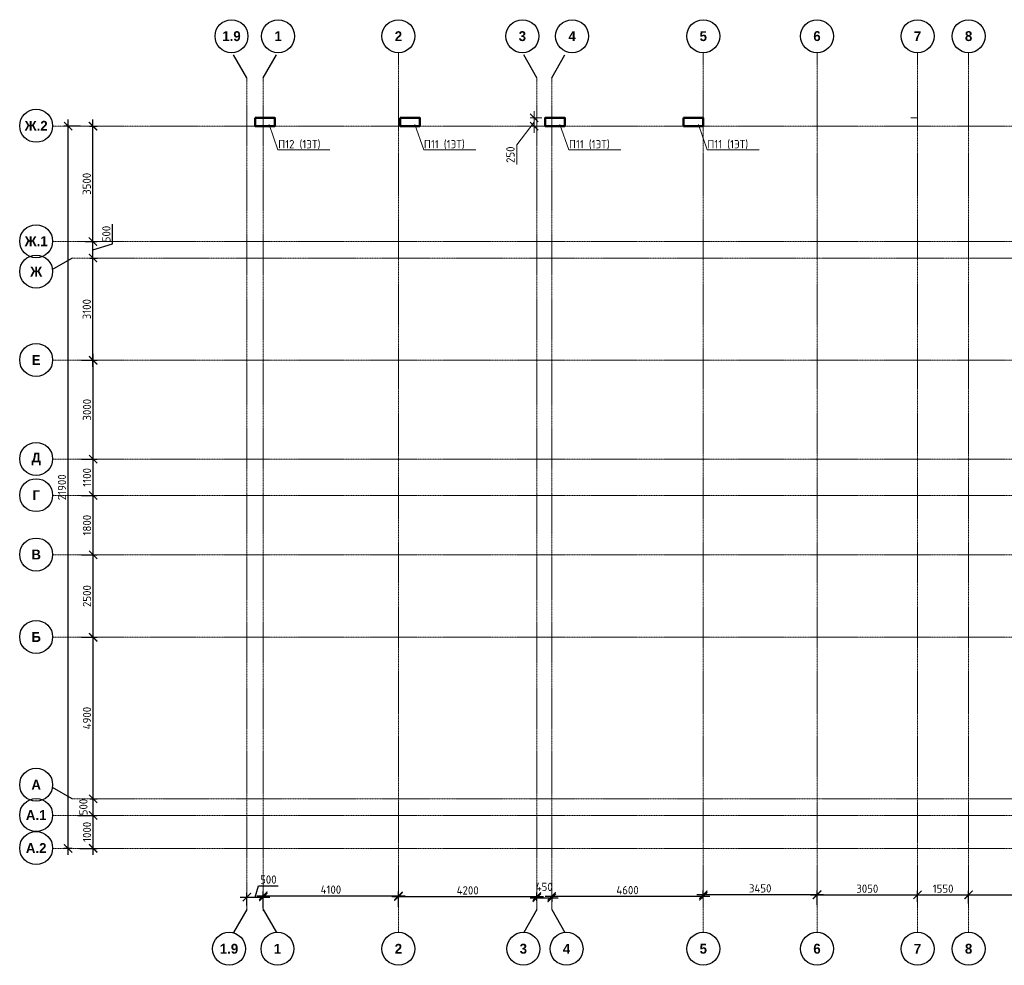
# Model space of a CAD drawing. Header units: millimetres. Extents: x 263826 to 1718326, y -423071 to 70137.
# Tile 290 of 486: x 416451 to 446326, y 41464 to 70137. Entities that reach past the tile are written whole.
import ezdxf
from ezdxf import colors
from ezdxf.entities.mleader import LeaderData, LeaderLine
from ezdxf.math import Vec2, Vec3

# ---------------------------------------------------------------- set-up
doc = ezdxf.new("R2010")
doc.units = ezdxf.units.MM
doc.linetypes.add('______5', pattern=[1100, 800, -100, 100, -100])
doc.linetypes.add('осевая', pattern=[50.8, 31.75, -6.35, 6.35, -6.35])
for name, color, linetype, lineweight in [('Конструкции 0.5', 5, 'Continuous', 50), ('Оси', 40, '______5', 18), ('подоснова', 151, 'Continuous', 5), ('РАЗМЕРЫ', 1, 'Continuous', 9)]:
    doc.layers.add(name, color=color, linetype=linetype, lineweight=lineweight)
doc.styles.add('Century Gothic', font='GOTHIC.TTF')
doc.styles.add('GOST-2.304_Type-B', font='GOST_Common.ttf')
doc.dimstyles.new('СПДС', dxfattribs={"dimscale": 100, "dimtxt": 2.5, "dimasz": 2.5, "dimexe": 1.25, "dimexo": 0, "dimtad": 1, "dimdec": 0, "dimtxsty": 'GOST-2.304_Type-B', "dimblk": 'ARCHTICK', "dimcen": 2.5, "dimdle": 2, "dimadec": 0, "dimazin": 2, "dimtfac": 0.75, "dimtdec": 0, "dimtmove": 1, "dimatfit": 3, "dimfxl": 1, "dimtolj": 1, "dimarcsym": 1})

# ---------------------------------------------------------------- blocks, each defined once
blk = doc.blocks.new('NSY101')
at = {"color": 0, "linetype": 'ByBlock', "lineweight": -2}
blk.add_circle((0, 0), 50, dxfattribs=at)
blk = doc.blocks.new('_ArchTick')
at = {"color": 0, "linetype": 'ByBlock', "const_width": 0.15}
blk.add_lwpolyline([(-0.5, -0.5), (0.5, 0.5)], dxfattribs=at)
blk = doc.blocks.new('*D3779')
at = {"layer": 'DEFPOINTS', "color": 0, "lineweight": 0, "transparency": 16777216}
for p in [(423843, 43533), (423343, 43281), (423843, 43195)]:
    blk.add_point(p, dxfattribs=at)
at = {"layer": 'РАЗМЕРЫ', "color": 0, "lineweight": -2, "transparency": 16777216}
for p, q in [((423343, 43281), (423343, 43658)), ((423593, 43533), (423696, 43876)), ((423696, 43876), (424296, 43876)), ((423843, 43195), (423843, 43658)), ((423143, 43533), (424043, 43533))]:
    blk.add_line(p, q, dxfattribs=at)
at = {"layer": 'РАЗМЕРЫ', "color": 0, "lineweight": -2, "transparency": 16777216, "xscale": 250, "yscale": 250, "zscale": 250, "rotation": 180}
blk.add_blockref('_ArchTick', (423343, 43533), dxfattribs=at)
at = {"layer": 'РАЗМЕРЫ', "color": 0, "lineweight": -2, "transparency": 16777216, "xscale": 250, "yscale": 250, "zscale": 250}
blk.add_blockref('_ArchTick', (423843, 43533), dxfattribs=at)
at = {"layer": 'РАЗМЕРЫ', "color": 0, "transparency": 16777216, "insert": (423996, 44064), "char_height": 250, "attachment_point": 5, "style": 'GOST-2.304_Type-B'}
blk.add_mtext('\\A1;500', dxfattribs=at)
blk = doc.blocks.new('*D3780')
at = {"layer": 'DEFPOINTS', "color": 0, "lineweight": 0, "transparency": 16777216}
for p in [(427943, 43572), (423843, 43195), (427943, 43241)]:
    blk.add_point(p, dxfattribs=at)
at = {"layer": 'РАЗМЕРЫ', "color": 0, "lineweight": -2, "transparency": 16777216}
for p, q in [((423843, 43195), (423843, 43697)), ((427943, 43241), (427943, 43697)), ((423643, 43572), (428143, 43572))]:
    blk.add_line(p, q, dxfattribs=at)
at = {"layer": 'РАЗМЕРЫ', "color": 0, "lineweight": -2, "transparency": 16777216, "xscale": 250, "yscale": 250, "zscale": 250, "rotation": 180}
blk.add_blockref('_ArchTick', (423843, 43572), dxfattribs=at)
at = {"layer": 'РАЗМЕРЫ', "color": 0, "lineweight": -2, "transparency": 16777216, "xscale": 250, "yscale": 250, "zscale": 250}
blk.add_blockref('_ArchTick', (427943, 43572), dxfattribs=at)
at = {"layer": 'РАЗМЕРЫ', "color": 0, "transparency": 16777216, "insert": (425893, 43760), "char_height": 250, "attachment_point": 5, "style": 'GOST-2.304_Type-B'}
blk.add_mtext('\\A1;4100', dxfattribs=at)
blk = doc.blocks.new('*D3781')
at = {"layer": 'DEFPOINTS', "color": 0, "lineweight": 0, "transparency": 16777216}
for p in [(432143, 43547), (432143, 43453), (427943, 43241)]:
    blk.add_point(p, dxfattribs=at)
at = {"layer": 'РАЗМЕРЫ', "color": 0, "lineweight": -2, "transparency": 16777216}
for p, q in [((427943, 43241), (427943, 43672)), ((432143, 43453), (432143, 43672)), ((427743, 43547), (432343, 43547))]:
    blk.add_line(p, q, dxfattribs=at)
at = {"layer": 'РАЗМЕРЫ', "color": 0, "lineweight": -2, "transparency": 16777216, "xscale": 250, "yscale": 250, "zscale": 250, "rotation": 180}
blk.add_blockref('_ArchTick', (427943, 43547), dxfattribs=at)
at = {"layer": 'РАЗМЕРЫ', "color": 0, "lineweight": -2, "transparency": 16777216, "xscale": 250, "yscale": 250, "zscale": 250}
blk.add_blockref('_ArchTick', (432143, 43547), dxfattribs=at)
at = {"layer": 'РАЗМЕРЫ', "color": 0, "transparency": 16777216, "insert": (430043, 43735), "char_height": 250, "attachment_point": 5, "style": 'GOST-2.304_Type-B'}
blk.add_mtext('\\A1;4200', dxfattribs=at)
blk = doc.blocks.new('*D3782')
at = {"layer": 'DEFPOINTS', "color": 0, "lineweight": 0, "transparency": 16777216}
for p in [(432143, 43416), (432593, 43510), (432593, 43510)]:
    blk.add_point(p, dxfattribs=at)
at = {"layer": 'РАЗМЕРЫ', "color": 0, "lineweight": -2, "transparency": 16777216}
for p, q in [((432143, 43416), (432143, 43635)), ((431943, 43510), (432793, 43510)), ((432593, 43510), (432593, 43385))]:
    blk.add_line(p, q, dxfattribs=at)
at = {"layer": 'РАЗМЕРЫ', "color": 0, "lineweight": -2, "transparency": 16777216, "xscale": 250, "yscale": 250, "zscale": 250, "rotation": 180}
blk.add_blockref('_ArchTick', (432143, 43510), dxfattribs=at)
at = {"layer": 'РАЗМЕРЫ', "color": 0, "lineweight": -2, "transparency": 16777216, "xscale": 250, "yscale": 250, "zscale": 250}
blk.add_blockref('_ArchTick', (432593, 43510), dxfattribs=at)
at = {"layer": 'РАЗМЕРЫ', "color": 0, "transparency": 16777216, "insert": (432365, 43843), "char_height": 250, "attachment_point": 5, "style": 'GOST-2.304_Type-B'}
blk.add_mtext('\\A1;450', dxfattribs=at)
blk = doc.blocks.new('*D3783')
at = {"layer": 'DEFPOINTS', "color": 0, "lineweight": 0, "transparency": 16777216}
for p in [(432593, 43556), (437193, 43556), (437193, 43480)]:
    blk.add_point(p, dxfattribs=at)
at = {"layer": 'РАЗМЕРЫ', "color": 0, "lineweight": -2, "transparency": 16777216}
for p, q in [((437193, 43480), (437193, 43681)), ((432393, 43556), (437393, 43556)), ((432593, 43556), (432593, 43431))]:
    blk.add_line(p, q, dxfattribs=at)
at = {"layer": 'РАЗМЕРЫ', "color": 0, "lineweight": -2, "transparency": 16777216, "xscale": 250, "yscale": 250, "zscale": 250, "rotation": 180}
blk.add_blockref('_ArchTick', (432593, 43556), dxfattribs=at)
at = {"layer": 'РАЗМЕРЫ', "color": 0, "lineweight": -2, "transparency": 16777216, "xscale": 250, "yscale": 250, "zscale": 250}
blk.add_blockref('_ArchTick', (437193, 43556), dxfattribs=at)
at = {"layer": 'РАЗМЕРЫ', "color": 0, "transparency": 16777216, "insert": (434893, 43743), "char_height": 250, "attachment_point": 5, "style": 'GOST-2.304_Type-B'}
blk.add_mtext('\\A1;4600', dxfattribs=at)
blk = doc.blocks.new('*D3784')
at = {"layer": 'DEFPOINTS', "color": 0, "lineweight": 0, "transparency": 16777216}
for p in [(437193, 43480), (440643, 43609), (440643, 43299)]:
    blk.add_point(p, dxfattribs=at)
at = {"layer": 'РАЗМЕРЫ', "color": 0, "lineweight": -2, "transparency": 16777216}
for p, q in [((437193, 43480), (437193, 43734)), ((440643, 43299), (440643, 43734)), ((436993, 43609), (440843, 43609))]:
    blk.add_line(p, q, dxfattribs=at)
at = {"layer": 'РАЗМЕРЫ', "color": 0, "lineweight": -2, "transparency": 16777216, "xscale": 250, "yscale": 250, "zscale": 250, "rotation": 180}
blk.add_blockref('_ArchTick', (437193, 43609), dxfattribs=at)
at = {"layer": 'РАЗМЕРЫ', "color": 0, "lineweight": -2, "transparency": 16777216, "xscale": 250, "yscale": 250, "zscale": 250}
blk.add_blockref('_ArchTick', (440643, 43609), dxfattribs=at)
at = {"layer": 'РАЗМЕРЫ', "color": 0, "transparency": 16777216, "insert": (438918, 43796), "char_height": 250, "attachment_point": 5, "style": 'GOST-2.304_Type-B'}
blk.add_mtext('\\A1;3450', dxfattribs=at)
blk = doc.blocks.new('*D3785')
at = {"layer": 'DEFPOINTS', "color": 0, "lineweight": 0, "transparency": 16777216}
for p in [(443693, 43601), (443693, 43384), (440643, 43299)]:
    blk.add_point(p, dxfattribs=at)
at = {"layer": 'РАЗМЕРЫ', "color": 0, "lineweight": -2, "transparency": 16777216}
for p, q in [((440643, 43299), (440643, 43726)), ((443693, 43384), (443693, 43726)), ((440443, 43601), (443893, 43601))]:
    blk.add_line(p, q, dxfattribs=at)
at = {"layer": 'РАЗМЕРЫ', "color": 0, "lineweight": -2, "transparency": 16777216, "xscale": 250, "yscale": 250, "zscale": 250, "rotation": 180}
blk.add_blockref('_ArchTick', (440643, 43601), dxfattribs=at)
at = {"layer": 'РАЗМЕРЫ', "color": 0, "lineweight": -2, "transparency": 16777216, "xscale": 250, "yscale": 250, "zscale": 250}
blk.add_blockref('_ArchTick', (443693, 43601), dxfattribs=at)
at = {"layer": 'РАЗМЕРЫ', "color": 0, "transparency": 16777216, "insert": (442168, 43788), "char_height": 250, "attachment_point": 5, "style": 'GOST-2.304_Type-B'}
blk.add_mtext('\\A1;3050', dxfattribs=at)
blk = doc.blocks.new('*D3786')
at = {"layer": 'DEFPOINTS', "color": 0, "lineweight": 0, "transparency": 16777216}
for p in [(443693, 43384), (445243, 43601), (445243, 43337)]:
    blk.add_point(p, dxfattribs=at)
at = {"layer": 'РАЗМЕРЫ', "color": 0, "lineweight": -2, "transparency": 16777216}
for p, q in [((443693, 43384), (443693, 43726)), ((445243, 43337), (445243, 43726)), ((443493, 43601), (445443, 43601))]:
    blk.add_line(p, q, dxfattribs=at)
at = {"layer": 'РАЗМЕРЫ', "color": 0, "lineweight": -2, "transparency": 16777216, "xscale": 250, "yscale": 250, "zscale": 250, "rotation": 180}
blk.add_blockref('_ArchTick', (443693, 43601), dxfattribs=at)
at = {"layer": 'РАЗМЕРЫ', "color": 0, "lineweight": -2, "transparency": 16777216, "xscale": 250, "yscale": 250, "zscale": 250}
blk.add_blockref('_ArchTick', (445243, 43601), dxfattribs=at)
at = {"layer": 'РАЗМЕРЫ', "color": 0, "transparency": 16777216, "insert": (444468, 43788), "char_height": 250, "attachment_point": 5, "style": 'GOST-2.304_Type-B'}
blk.add_mtext('\\A1;1550', dxfattribs=at)
blk = doc.blocks.new('*D3787')
at = {"layer": 'DEFPOINTS', "color": 0, "lineweight": 0, "transparency": 16777216}
for p in [(445243, 43340), (450943, 43601), (450943, 43321)]:
    blk.add_point(p, dxfattribs=at)
at = {"layer": 'РАЗМЕРЫ', "color": 0, "lineweight": -2, "transparency": 16777216}
for p, q in [((445243, 43340), (445243, 43726)), ((450943, 43321), (450943, 43726)), ((445043, 43601), (451143, 43601))]:
    blk.add_line(p, q, dxfattribs=at)
at = {"layer": 'РАЗМЕРЫ', "color": 0, "lineweight": -2, "transparency": 16777216, "xscale": 250, "yscale": 250, "zscale": 250, "rotation": 180}
blk.add_blockref('_ArchTick', (445243, 43601), dxfattribs=at)
at = {"layer": 'РАЗМЕРЫ', "color": 0, "lineweight": -2, "transparency": 16777216, "xscale": 250, "yscale": 250, "zscale": 250}
blk.add_blockref('_ArchTick', (450943, 43601), dxfattribs=at)
at = {"layer": 'РАЗМЕРЫ', "color": 0, "transparency": 16777216, "insert": (448093, 43788), "char_height": 250, "attachment_point": 5, "style": 'GOST-2.304_Type-B'}
blk.add_mtext('\\A1;5700', dxfattribs=at)
blk = doc.blocks.new('*D3793')
at = {"layer": 'DEFPOINTS', "color": 0, "lineweight": 0, "transparency": 16777216}
for p in [(417920, 66910), (418295, 66910), (418046, 45010)]:
    blk.add_point(p, dxfattribs=at)
at = {"layer": 'РАЗМЕРЫ', "color": 0, "lineweight": -2, "transparency": 16777216}
for p, q in [((417920, 44810), (417920, 67110)), ((418295, 66910), (417795, 66910)), ((418046, 45010), (417795, 45010))]:
    blk.add_line(p, q, dxfattribs=at)
at = {"layer": 'РАЗМЕРЫ', "color": 0, "lineweight": -2, "transparency": 16777216, "xscale": 250, "yscale": 250, "zscale": 250}
for p, rotation in [((417920, 66910), 90), ((417920, 45010), 270)]:
    blk.add_blockref('_ArchTick', p, dxfattribs=dict(at, rotation=rotation))
at = {"layer": 'РАЗМЕРЫ', "color": 0, "transparency": 16777216, "insert": (417733, 55960), "char_height": 250, "attachment_point": 5, "rotation": 90, "style": 'GOST-2.304_Type-B'}
blk.add_mtext('\\A1;21900', dxfattribs=at)
blk = doc.blocks.new('*D3794')
at = {"layer": 'DEFPOINTS', "color": 0, "lineweight": 0, "transparency": 16777216}
for p in [(418218, 46010), (418680, 46010), (418278, 45010)]:
    blk.add_point(p, dxfattribs=at)
at = {"layer": 'РАЗМЕРЫ', "color": 0, "lineweight": -2, "transparency": 16777216}
for p, q in [((418218, 46010), (418805, 46010)), ((418680, 44810), (418680, 46210)), ((418278, 45010), (418805, 45010))]:
    blk.add_line(p, q, dxfattribs=at)
at = {"layer": 'РАЗМЕРЫ', "color": 0, "lineweight": -2, "transparency": 16777216, "xscale": 250, "yscale": 250, "zscale": 250}
for p, rotation in [((418680, 46010), 90), ((418680, 45010), 270)]:
    blk.add_blockref('_ArchTick', p, dxfattribs=dict(at, rotation=rotation))
at = {"layer": 'РАЗМЕРЫ', "color": 0, "transparency": 16777216, "insert": (418492, 45510), "char_height": 250, "attachment_point": 5, "rotation": 90, "style": 'GOST-2.304_Type-B'}
blk.add_mtext('\\A1;1000', dxfattribs=at)
blk = doc.blocks.new('*D3795')
at = {"layer": 'DEFPOINTS', "color": 0, "lineweight": 0, "transparency": 16777216}
for p in [(418586, 46510), (418680, 46510), (418218, 46010)]:
    blk.add_point(p, dxfattribs=at)
at = {"layer": 'РАЗМЕРЫ', "color": 0, "lineweight": -2, "transparency": 16777216}
for p, q in [((418680, 45810), (418680, 46710)), ((418586, 46510), (418805, 46510)), ((418218, 46010), (418805, 46010))]:
    blk.add_line(p, q, dxfattribs=at)
at = {"layer": 'РАЗМЕРЫ', "color": 0, "lineweight": -2, "transparency": 16777216, "xscale": 250, "yscale": 250, "zscale": 250}
for p, rotation in [((418680, 46510), 90), ((418680, 46010), 270)]:
    blk.add_blockref('_ArchTick', p, dxfattribs=dict(at, rotation=rotation))
at = {"layer": 'РАЗМЕРЫ', "color": 0, "transparency": 16777216, "insert": (418384, 46263), "char_height": 250, "attachment_point": 5, "rotation": 90, "style": 'GOST-2.304_Type-B'}
blk.add_mtext('\\A1;500', dxfattribs=at)
blk = doc.blocks.new('*D3796')
at = {"layer": 'DEFPOINTS', "color": 0, "lineweight": 0, "transparency": 16777216}
for p in [(418322, 51410), (418680, 51410), (418586, 46510)]:
    blk.add_point(p, dxfattribs=at)
at = {"layer": 'РАЗМЕРЫ', "color": 0, "lineweight": -2, "transparency": 16777216}
for p, q in [((418322, 51410), (418805, 51410)), ((418680, 46310), (418680, 51610)), ((418586, 46510), (418805, 46510))]:
    blk.add_line(p, q, dxfattribs=at)
at = {"layer": 'РАЗМЕРЫ', "color": 0, "lineweight": -2, "transparency": 16777216, "xscale": 250, "yscale": 250, "zscale": 250}
for p, rotation in [((418680, 51410), 90), ((418680, 46510), 270)]:
    blk.add_blockref('_ArchTick', p, dxfattribs=dict(at, rotation=rotation))
at = {"layer": 'РАЗМЕРЫ', "color": 0, "transparency": 16777216, "insert": (418492, 48960), "char_height": 250, "attachment_point": 5, "rotation": 90, "style": 'GOST-2.304_Type-B'}
blk.add_mtext('\\A1;4900', dxfattribs=at)
blk = doc.blocks.new('*D3797')
at = {"layer": 'DEFPOINTS', "color": 0, "lineweight": 0, "transparency": 16777216}
for p in [(418322, 53910), (418680, 53910), (418322, 51410)]:
    blk.add_point(p, dxfattribs=at)
at = {"layer": 'РАЗМЕРЫ', "color": 0, "lineweight": -2, "transparency": 16777216}
for p, q in [((418680, 51210), (418680, 54110)), ((418322, 53910), (418805, 53910)), ((418322, 51410), (418805, 51410))]:
    blk.add_line(p, q, dxfattribs=at)
at = {"layer": 'РАЗМЕРЫ', "color": 0, "lineweight": -2, "transparency": 16777216, "xscale": 250, "yscale": 250, "zscale": 250}
for p, rotation in [((418680, 53910), 90), ((418680, 51410), 270)]:
    blk.add_blockref('_ArchTick', p, dxfattribs=dict(at, rotation=rotation))
at = {"layer": 'РАЗМЕРЫ', "color": 0, "transparency": 16777216, "insert": (418492, 52660), "char_height": 250, "attachment_point": 5, "rotation": 90, "style": 'GOST-2.304_Type-B'}
blk.add_mtext('\\A1;2500', dxfattribs=at)
blk = doc.blocks.new('*D3798')
at = {"layer": 'DEFPOINTS', "color": 0, "lineweight": 0, "transparency": 16777216}
for p in [(418322, 55710), (418680, 55710), (418322, 53910)]:
    blk.add_point(p, dxfattribs=at)
at = {"layer": 'РАЗМЕРЫ', "color": 0, "lineweight": -2, "transparency": 16777216}
for p, q in [((418680, 53710), (418680, 55910)), ((418322, 55710), (418805, 55710)), ((418322, 53910), (418805, 53910))]:
    blk.add_line(p, q, dxfattribs=at)
at = {"layer": 'РАЗМЕРЫ', "color": 0, "lineweight": -2, "transparency": 16777216, "xscale": 250, "yscale": 250, "zscale": 250}
for p, rotation in [((418680, 55710), 90), ((418680, 53910), 270)]:
    blk.add_blockref('_ArchTick', p, dxfattribs=dict(at, rotation=rotation))
at = {"layer": 'РАЗМЕРЫ', "color": 0, "transparency": 16777216, "insert": (418492, 54810), "char_height": 250, "attachment_point": 5, "rotation": 90, "style": 'GOST-2.304_Type-B'}
blk.add_mtext('\\A1;1800', dxfattribs=at)
blk = doc.blocks.new('*D3799')
at = {"layer": 'DEFPOINTS', "color": 0, "lineweight": 0, "transparency": 16777216}
for p in [(418322, 56810), (418680, 56810), (418322, 55710)]:
    blk.add_point(p, dxfattribs=at)
at = {"layer": 'РАЗМЕРЫ', "color": 0, "lineweight": -2, "transparency": 16777216}
for p, q in [((418322, 56810), (418805, 56810)), ((418680, 55510), (418680, 57010)), ((418322, 55710), (418805, 55710))]:
    blk.add_line(p, q, dxfattribs=at)
at = {"layer": 'РАЗМЕРЫ', "color": 0, "lineweight": -2, "transparency": 16777216, "xscale": 250, "yscale": 250, "zscale": 250}
for p, rotation in [((418680, 56810), 90), ((418680, 55710), 270)]:
    blk.add_blockref('_ArchTick', p, dxfattribs=dict(at, rotation=rotation))
at = {"layer": 'РАЗМЕРЫ', "color": 0, "transparency": 16777216, "insert": (418492, 56260), "char_height": 250, "attachment_point": 5, "rotation": 90, "style": 'GOST-2.304_Type-B'}
blk.add_mtext('\\A1;1100', dxfattribs=at)
blk = doc.blocks.new('*D3800')
at = {"layer": 'DEFPOINTS', "color": 0, "lineweight": 0, "transparency": 16777216}
for p in [(418322, 59810), (418680, 59810), (418322, 56810)]:
    blk.add_point(p, dxfattribs=at)
at = {"layer": 'РАЗМЕРЫ', "color": 0, "lineweight": -2, "transparency": 16777216}
for p, q in [((418322, 59810), (418805, 59810)), ((418680, 56610), (418680, 60010)), ((418322, 56810), (418805, 56810))]:
    blk.add_line(p, q, dxfattribs=at)
at = {"layer": 'РАЗМЕРЫ', "color": 0, "lineweight": -2, "transparency": 16777216, "xscale": 250, "yscale": 250, "zscale": 250}
for p, rotation in [((418680, 59810), 90), ((418680, 56810), 270)]:
    blk.add_blockref('_ArchTick', p, dxfattribs=dict(at, rotation=rotation))
at = {"layer": 'РАЗМЕРЫ', "color": 0, "transparency": 16777216, "insert": (418492, 58310), "char_height": 250, "attachment_point": 5, "rotation": 90, "style": 'GOST-2.304_Type-B'}
blk.add_mtext('\\A1;3000', dxfattribs=at)
blk = doc.blocks.new('*D3801')
at = {"layer": 'DEFPOINTS', "color": 0, "lineweight": 0, "transparency": 16777216}
for p in [(418578, 62910), (418675, 62910), (418322, 59810)]:
    blk.add_point(p, dxfattribs=at)
at = {"layer": 'РАЗМЕРЫ', "color": 0, "lineweight": -2, "transparency": 16777216}
for p, q in [((418675, 59610), (418675, 63110)), ((418578, 62910), (418800, 62910)), ((418322, 59810), (418800, 59810))]:
    blk.add_line(p, q, dxfattribs=at)
at = {"layer": 'РАЗМЕРЫ', "color": 0, "lineweight": -2, "transparency": 16777216, "xscale": 250, "yscale": 250, "zscale": 250}
for p, rotation in [((418675, 62910), 90), ((418675, 59810), 270)]:
    blk.add_blockref('_ArchTick', p, dxfattribs=dict(at, rotation=rotation))
at = {"layer": 'РАЗМЕРЫ', "color": 0, "transparency": 16777216, "insert": (418487, 61360), "char_height": 250, "attachment_point": 5, "rotation": 90, "style": 'GOST-2.304_Type-B'}
blk.add_mtext('\\A1;3100', dxfattribs=at)
blk = doc.blocks.new('*D3802')
at = {"layer": 'DEFPOINTS', "color": 0, "lineweight": 0, "transparency": 16777216}
for p in [(418433, 63410), (418675, 63410), (418578, 62910)]:
    blk.add_point(p, dxfattribs=at)
at = {"layer": 'РАЗМЕРЫ', "color": 0, "lineweight": -2, "transparency": 16777216}
for p, q in [((419269, 63338), (419269, 63938)), ((418433, 63410), (418800, 63410)), ((418675, 62710), (418675, 63610)), ((418675, 63160), (419269, 63338)), ((418578, 62910), (418800, 62910))]:
    blk.add_line(p, q, dxfattribs=at)
at = {"layer": 'РАЗМЕРЫ', "color": 0, "lineweight": -2, "transparency": 16777216, "xscale": 250, "yscale": 250, "zscale": 250}
for p, rotation in [((418675, 63410), 90), ((418675, 62910), 270)]:
    blk.add_blockref('_ArchTick', p, dxfattribs=dict(at, rotation=rotation))
at = {"layer": 'РАЗМЕРЫ', "color": 0, "transparency": 16777216, "insert": (419081, 63638), "char_height": 250, "attachment_point": 5, "rotation": 90, "style": 'GOST-2.304_Type-B'}
blk.add_mtext('\\A1;500', dxfattribs=at)
blk = doc.blocks.new('*D3803')
at = {"layer": 'DEFPOINTS', "color": 0, "lineweight": 0, "transparency": 16777216}
for p in [(418564, 66910), (418675, 66910), (418433, 63410)]:
    blk.add_point(p, dxfattribs=at)
at = {"layer": 'РАЗМЕРЫ', "color": 0, "lineweight": -2, "transparency": 16777216}
for p, q in [((418675, 63210), (418675, 67110)), ((418564, 66910), (418800, 66910)), ((418433, 63410), (418800, 63410))]:
    blk.add_line(p, q, dxfattribs=at)
at = {"layer": 'РАЗМЕРЫ', "color": 0, "lineweight": -2, "transparency": 16777216, "xscale": 250, "yscale": 250, "zscale": 250}
for p, rotation in [((418675, 66910), 90), ((418675, 63410), 270)]:
    blk.add_blockref('_ArchTick', p, dxfattribs=dict(at, rotation=rotation))
at = {"layer": 'РАЗМЕРЫ', "color": 0, "transparency": 16777216, "insert": (418487, 65160), "char_height": 250, "attachment_point": 5, "rotation": 90, "style": 'GOST-2.304_Type-B'}
blk.add_mtext('\\A1;3500', dxfattribs=at)
blk = doc.blocks.new('*D3777')
at = {"layer": 'DEFPOINTS', "color": 0, "lineweight": 0, "transparency": 16777216}
for p in [(432061, 67160), (432289, 67160), (432285, 66910)]:
    blk.add_point(p, dxfattribs=at)
at = {"layer": 'РАЗМЕРЫ', "color": 0, "lineweight": -2, "transparency": 16777216}
for p, q in [((432061, 66710), (432061, 67360)), ((432061, 67035), (431530, 66344)), ((432289, 67160), (431936, 67160)), ((432285, 66910), (431936, 66910)), ((431530, 66344), (431530, 65744))]:
    blk.add_line(p, q, dxfattribs=at)
at = {"layer": 'РАЗМЕРЫ', "color": 0, "lineweight": -2, "transparency": 16777216, "xscale": 250, "yscale": 250, "zscale": 250}
for p, rotation in [((432061, 67160), 90), ((432061, 66910), 270)]:
    blk.add_blockref('_ArchTick', p, dxfattribs=dict(at, rotation=rotation))
at = {"layer": 'РАЗМЕРЫ', "color": 0, "lineweight": 0, "transparency": 16777216, "insert": (431342, 66044), "char_height": 250, "attachment_point": 5, "rotation": 90, "style": 'GOST-2.304_Type-B'}
blk.add_mtext('\\A1;250', dxfattribs=at)
blk = doc.blocks.new('_None')
blk = doc.blocks.new('попрап')
at = {"layer": 'Конструкции 0.5', "color": 252, "lineweight": 20, "true_color": 0x939598}
blk.add_line((443692.9, 67159.9, -4157.4), (443492.9, 67159.9, -4157.4), dxfattribs=at)
at = {"layer": 'Конструкции 0.5', "elevation": -4157.4}
for points in [[(423592.7, 67159.9), (424192.7, 67159.9), (424192.7, 66909.9), (423592.7, 66909.9)], [(427992.7, 67159.9), (428592.7, 67159.9), (428592.7, 66909.9), (427992.7, 66909.9)], [(432392.7, 67159.9), (432992.7, 67159.9), (432992.7, 66909.9), (432392.7, 66909.9)], [(432992.7, 67159.9), (432392.9, 67159.9), (432392.9, 66909.9), (432992.7, 66909.9)], [(436592.7, 67159.9), (437192.7, 67159.9), (437192.7, 66909.9), (436592.7, 66909.9)]]:
    blk.add_lwpolyline(points, close=True, dxfattribs=at)
at = {"layer": 'Оси', "color": 16, "linetype": '______5', "lineweight": 25, "transparency": 33554687}
for p, q in [((423343, 68377.8, -4157.4), (422906.8, 69133.2, -4157.4)), ((423843, 68377.8, -4157.4), (424279.1, 69133.2, -4157.4)), ((432143, 68377.8, -4157.4), (431706.8, 69133.2, -4157.4)), ((432593, 68377.8, -4157.4), (433029.1, 69133.2, -4157.4))]:
    blk.add_line(p, q, dxfattribs=at)
at = {"layer": 'Оси', "color": 16, "linetype": 'осевая', "lineweight": 0, "transparency": 33554687}
blk.add_line((417464.3, 66909.9, -4157.4), (473760.9, 66909.9, -4157.4), dxfattribs=at)
at = {"layer": 'Оси', "color": 16, "linetype": 'Continuous', "lineweight": 25, "transparency": 33554687, "xscale": 9.999999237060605, "yscale": 9.999999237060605, "zscale": 9.999999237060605}
for p in [(422876.8, 69637.4, -4157.4), (424292.4, 69637.3, -4157.4), (427942.4, 69637.3, -4157.4), (431702.4, 69637.3, -4157.4), (433212.4, 69637.3, -4157.4), (437192.4, 69637.3, -4157.4), (440642.4, 69637.3, -4157.4), (443692.4, 69637.3, -4157.4), (445242.4, 69637.3, -4157.4), (416950.7, 66920, -4157.4)]:
    blk.add_blockref('NSY101', p, dxfattribs=at)
at = {"layer": 'Оси', "color": 16, "linetype": 'Continuous', "lineweight": 25, "transparency": 33554687, "char_height": 300, "attachment_point": 5, "style": 'Century Gothic'}
for s, insert, width in [('\\A1;{\\fCentury Gothic|i0|b1;\\H300.000000;\\W1.000000;\\C16;1.9}\\P', (422876.8, 69637.4, -4157.4), 735), ('\\A1;{\\fCentury Gothic|i0|b1;\\H300.000000;\\W1.000000;\\C16;1}\\P', (424292.4, 69637.3, -4157.4), 385), ('\\A1;{\\fCentury Gothic|i0|b1;\\H300.000000;\\W1.000000;\\C16;2}\\P', (427942.4, 69637.3, -4157.4), 385), ('\\A1;{\\fCentury Gothic|i0|b1;\\H300.000000;\\W1.000000;\\C16;3}\\P', (431702.4, 69637.3, -4157.4), 385), ('\\A1;{\\fCentury Gothic|i0|b1;\\H300.000000;\\W1.000000;\\C16;4}\\P', (433212.4, 69637.3, -4157.4), 385), ('\\A1;{\\fCentury Gothic|i0|b1;\\H300.000000;\\W1.000000;\\C16;5}\\P', (437192.4, 69637.3, -4157.4), 385), ('\\A1;{\\fCentury Gothic|i0|b1;\\H300.000000;\\W1.000000;\\C16;6}\\P', (440642.4, 69637.3, -4157.4), 385), ('\\A1;{\\fCentury Gothic|i0|b1;\\H300.000000;\\W1.000000;\\C16;7}\\P', (443692.4, 69637.3, -4157.4), 385), ('\\A1;{\\fCentury Gothic|i0|b1;\\H300.000000;\\W1.000000;\\C16;8}\\P', (445242.4, 69637.3, -4157.4), 385), ('\\A1;{\\fCentury Gothic|i0|b1;\\H300.000000;\\W1.000000;\\C16;Ж.2}\\P', (416950.7, 66920, -4157.4), 890)]:
    blk.add_mtext(s, dxfattribs=dict(at, insert=insert, width=width))
at = {"layer": 'РАЗМЕРЫ', "color": 1, "lineweight": 0}
dim = blk.add_linear_dim(base=(432061.1, 67159.9, -4157.4), p1=(432284.7, 66909.9, -4157.4), p2=(432288.8, 67159.9, -4157.4), angle=90, dimstyle='СПДС', dxfattribs=at)
dim.commit()
dim.dimension.update_dxf_attribs({"geometry": '*D3777', "text_midpoint": (431529.9, 66281.4, -4157.4), "dimtype": 128})
at = {"layer": 'подоснова', "color": 5, "ltscale": 0.3}
ml = blk.add_multileader_mtext('Standard', dxfattribs=at)
ml.set_content('П12 (1ЭТ)', color=5, style='GOST-2.304_Type-B')
ml.set_leader_properties(color=256, linetype='ByLayer', lineweight=15)
ml.set_arrow_properties(name='NONE')
ml.build(insert=Vec2(0, 0))
ml.multileader.update_dxf_attribs({"text_left_attachment_type": 6, "text_right_attachment_type": 6, "dogleg_length": 0.1, "arrow_head_size": 18})
ctx = ml.context
ctx.base_point, ctx.char_height, ctx.arrow_head_size, ctx.landing_gap_size, ctx.plane_origin = Vec3(424285.8, 66188, -4157.4), 250, 18, 20, Vec3(416680.4, 68615.6, -4157.4)
ctx.left_attachment, ctx.right_attachment, ctx.text_align_type = 6, 6, 1
notes = []
notes.append((ctx, [(0, (1, 1, 0), (424285.7, 66188, -4157.4), (1, 0), 0.1, [(0, [(424018, 66957.6, -4157.4)], 0, [])])]))
ctx.mtext.insert, ctx.mtext.alignment, ctx.mtext.flow_direction = Vec3(424936.1, 66488, -4157.4), 2, 5
ml = blk.add_multileader_mtext('Standard', dxfattribs=at)
ml.set_content('П11 (1ЭТ)', color=5, style='GOST-2.304_Type-B')
ml.set_leader_properties(color=256, linetype='ByLayer', lineweight=15)
ml.set_arrow_properties(name='NONE')
ml.build(insert=Vec2(0, 0))
ml.multileader.update_dxf_attribs({"text_left_attachment_type": 6, "text_right_attachment_type": 6, "dogleg_length": 0.1, "arrow_head_size": 18})
ctx = ml.context
ctx.base_point, ctx.char_height, ctx.arrow_head_size, ctx.landing_gap_size, ctx.plane_origin = Vec3(428709.6, 66188, -1417.4), 250, 18, 20, Vec3(421104.1, 68615.6, -1417.4)
ctx.left_attachment, ctx.right_attachment, ctx.text_align_type = 6, 6, 1
notes.append((ctx, [(0, (1, 1, 0), (428709.5, 66188, -1417.4), (1, 0), 0.1, [(0, [(428441.8, 66957.6, -1417.4)], 0, [])])]))
ctx.mtext.insert, ctx.mtext.alignment, ctx.mtext.flow_direction = Vec3(429334.9, 66488, -1417.4), 2, 5
ml = blk.add_multileader_mtext('Standard', dxfattribs=at)
ml.set_content('П11 (1ЭТ)', color=5, style='GOST-2.304_Type-B')
ml.set_leader_properties(color=256, linetype='ByLayer', lineweight=15)
ml.set_arrow_properties(name='NONE')
ml.build(insert=Vec2(0, 0))
ml.multileader.update_dxf_attribs({"text_left_attachment_type": 6, "text_right_attachment_type": 6, "dogleg_length": 0.1, "arrow_head_size": 18})
ctx = ml.context
ctx.base_point, ctx.char_height, ctx.arrow_head_size, ctx.landing_gap_size, ctx.plane_origin = Vec3(433109.6, 66188, -1417.4), 250, 18, 20, Vec3(425504.1, 68615.6, -1417.4)
ctx.left_attachment, ctx.right_attachment, ctx.text_align_type = 6, 6, 1
notes.append((ctx, [(0, (1, 1, 0), (433109.5, 66188, -1417.4), (1, 0), 0.1, [(0, [(432841.8, 66957.6, -1417.4)], 0, [])])]))
ctx.mtext.insert, ctx.mtext.alignment, ctx.mtext.flow_direction = Vec3(433734.9, 66488, -1417.4), 2, 5
ml = blk.add_multileader_mtext('Standard', dxfattribs=at)
ml.set_content('П11 (1ЭТ)', color=5, style='GOST-2.304_Type-B')
ml.set_leader_properties(color=256, linetype='ByLayer', lineweight=15)
ml.set_arrow_properties(name='NONE')
ml.build(insert=Vec2(0, 0))
ml.multileader.update_dxf_attribs({"text_left_attachment_type": 6, "text_right_attachment_type": 6, "dogleg_length": 0.1, "arrow_head_size": 18})
ctx = ml.context
ctx.base_point, ctx.char_height, ctx.arrow_head_size, ctx.landing_gap_size, ctx.plane_origin = Vec3(437309.8, 66188, -1417.4), 250, 18, 20, Vec3(429704.4, 68615.6, -1417.4)
ctx.left_attachment, ctx.right_attachment, ctx.text_align_type = 6, 6, 1
notes.append((ctx, [(0, (1, 1, 0), (437309.7, 66188, -1417.4), (1, 0), 0.1, [(0, [(437042.1, 66957.6, -1417.4)], 0, [])])]))
ctx.mtext.insert, ctx.mtext.alignment, ctx.mtext.flow_direction = Vec3(437935.1, 66488, -1417.4), 2, 5
for ctx, leaders in notes:
    for number, flags, end, landing, length, lines in leaders:
        leader = LeaderData()
        leader.index, (leader.has_last_leader_line, leader.has_dogleg_vector, leader.attachment_direction) = number, flags
        leader.last_leader_point, leader.dogleg_vector, leader.dogleg_length = Vec3(end), Vec3(landing), length
        for number, points, colour, breaks in lines:
            line = LeaderLine()
            line.index, line.vertices, line.color, line.breaks = number, Vec3.list(points), colors.encode_raw_color(colour), breaks
            leader.lines.append(line)
        ctx.leaders.append(leader)

msp = doc.modelspace()

# ---------------------------------------------------------------- linework, layer by layer
at = {"layer": 'Оси', "color": 16, "linetype": 'осевая', "lineweight": 0, "transparency": 33554687}
for p, q in [((427942.95107, 69137.33891, -4157.37226), (427942.95107, 42451.34952, -4157.37226)), ((437192.95107, 69137.33891, -4157.37226), (437192.95107, 42451.34952, -4157.37226)), ((440642.95107, 69137.33891, -4157.37226), (440642.95107, 42451.34952, -4157.37226)), ((443692.95107, 69137.33891, -4157.37226), (443692.95107, 42451.34952, -4157.37226)), ((445242.95107, 69137.33891, -4157.37226), (445242.95107, 42451.34952, -4157.37226)), ((423342.95107, 68377.76984, -4157.37226), (423342.95107, 43134.3803, -4157.37226)), ((423842.95107, 68377.76984, -4157.37226), (423842.95107, 43114.98524, -4157.37226)), ((432142.95107, 68377.76984, -4157.37226), (432142.95107, 43132.93282, -4157.37226)), ((432592.95107, 68377.76984, -4157.37226), (432592.95107, 43145.60562, -4157.37226)), ((417464.34908, 63409.93109, -4157.37226), (473760.8671, 63409.93109, -4157.37226)), ((418041.7877, 62909.93109, -4157.37226), (473084.37408, 62909.93109, -4157.37226)), ((417464.34908, 59809.93109, -4157.37226), (473760.8671, 59809.93109, -4157.37226)), ((417464.34908, 56809.93109, -4157.37226), (473760.8671, 56809.93109, -4157.37226)), ((417464.34908, 55709.93109, -4157.37226), (473760.8671, 55709.93109, -4157.37226)), ((417464.34908, 53909.93109, -4157.37226), (473760.8671, 53909.93109, -4157.37226)), ((417464.34908, 51409.93109, -4157.37226), (473760.8671, 51409.93109, -4157.37226)), ((418041.7877, 46509.93109, -4157.37226), (473095.44154, 46509.93109, -4157.37226)), ((417464.34908, 46009.93109, -4157.37226), (473760.8671, 46009.93109, -4157.37226)), ((417464.34908, 45009.93109, -4157.37226), (473760.8671, 45009.93109, -4157.37226))]:
    msp.add_line(p, q, dxfattribs=at)
at = {"layer": 'Оси', "color": 16, "linetype": '______5', "lineweight": 25, "transparency": 33554687}
for p, q in [((418041.7877, 62909.93109, -4157.37226), (417426.21795, 62554.53173, -4157.37226)), ((418041.7877, 46509.93109, -4157.37226), (417445.50041, 46854.19772, -4157.37226)), ((423342.95107, 43155.51513, -4157.37226), (422906.79781, 42400.07552, -4157.37226)), ((423842.95107, 43155.51513, -4157.37226), (424279.10433, 42400.07552, -4157.37226)), ((432142.95107, 43155.51513, -4157.37226), (431706.79781, 42400.07552, -4157.37226)), ((432592.95107, 43155.51513, -4157.37226), (433029.10433, 42400.07552, -4157.37226))]:
    msp.add_line(p, q, dxfattribs=at)

# ---------------------------------------------------------------- block references
at = {"color": 1, "lineweight": 0}
msp.add_blockref('попрап', (0, 0), dxfattribs=at)
at = {"layer": 'Оси', "color": 16, "linetype": 'Continuous', "lineweight": 25, "transparency": 33554687, "xscale": 9.999999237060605, "yscale": 9.999999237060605, "zscale": 9.999999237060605}
for p in [(416950.73998, 63420.03608, -4157.37226), (416950.73998, 62500.03608, -4157.37226), (416950.73998, 59820.03608, -4157.37226), (416950.73998, 56820.03608, -4157.37226), (416950.73998, 55720.03608, -4157.37226), (416950.73998, 53920.03608, -4157.37226), (416950.73998, 51420.03608, -4157.37226), (416950.73998, 46940.03608, -4157.37226), (416950.73998, 46020.03608, -4157.37226), (416950.73998, 45020.03608, -4157.37226), (422802.4086, 41964.20498, -4157.37226), (424272.4086, 41964.20498, -4157.37226), (427942.4086, 41964.20498, -4157.37226), (431732.4086, 41964.20498, -4157.37226), (433042.4086, 41964.20498, -4157.37226), (437192.4086, 41964.20498, -4157.37226), (440642.4086, 41964.20498, -4157.37226), (443692.4086, 41964.20498, -4157.37226), (445242.4086, 41964.20498, -4157.37226)]:
    msp.add_blockref('NSY101', p, dxfattribs=at)

# ---------------------------------------------------------------- texts
at = {"layer": 'Оси', "color": 16, "linetype": 'Continuous', "lineweight": 25, "transparency": 33554687, "char_height": 300, "attachment_point": 5, "style": 'Century Gothic'}
for s, insert, width in [('\\A1;{\\fCentury Gothic|i0|b1;\\H300.000000;\\W1.000000;\\C16;Ж.1}\\P', (416950.73998, 63420.03608, -4157.37226), 890), ('\\A1;{\\fCentury Gothic|i0|b1;\\H300.000000;\\W1.000000;\\C16;Ж}\\P', (416950.73998, 62500.03608, -4157.37226), 540), ('\\A1;{\\fCentury Gothic|i0|b1;\\H300.000000;\\W1.000000;\\C16;Е}\\P', (416950.73998, 59820.03608, -4157.37226), 365), ('\\A1;{\\fCentury Gothic|i0|b1;\\H300.000000;\\W1.000000;\\C16;Д}\\P', (416950.73998, 56820.03608, -4157.37226), 470), ('\\A1;{\\fCentury Gothic|i0|b1;\\H300.000000;\\W1.000000;\\C16;Г}\\P', (416950.73998, 55720.03608, -4157.37226), 345), ('\\A1;{\\fCentury Gothic|i0|b1;\\H300.000000;\\W1.000000;\\C16;В}\\P', (416950.73998, 53920.03608, -4157.37226), 390), ('\\A1;{\\fCentury Gothic|i0|b1;\\H300.000000;\\W1.000000;\\C16;Б}\\P', (416950.73998, 51420.03608, -4157.37226), 390), ('\\A1;{\\fCentury Gothic|i0|b1;\\H300.000000;\\W1.000000;\\C16;А}\\P', (416950.73998, 46940.03608, -4157.37226), 460), ('\\A1;{\\fCentury Gothic|i0|b1;\\H300.000000;\\W1.000000;\\C16;А.1}\\P', (416950.73998, 46020.03608, -4157.37226), 810), ('\\A1;{\\fCentury Gothic|i0|b1;\\H300.000000;\\W1.000000;\\C16;А.2}\\P', (416950.73998, 45020.03608, -4157.37226), 810), ('\\A1;{\\fCentury Gothic|i0|b1;\\H300.000000;\\W1.000000;\\C16;1.9}\\P', (422802.4086, 41964.20498, -4157.37226), 735), ('\\A1;{\\fCentury Gothic|i0|b1;\\H300.000000;\\W1.000000;\\C16;1}\\P', (424272.4086, 41964.20498, -4157.37226), 385), ('\\A1;{\\fCentury Gothic|i0|b1;\\H300.000000;\\W1.000000;\\C16;2}\\P', (427942.4086, 41964.20498, -4157.37226), 385), ('\\A1;{\\fCentury Gothic|i0|b1;\\H300.000000;\\W1.000000;\\C16;3}\\P', (431732.4086, 41964.20498, -4157.37226), 385), ('\\A1;{\\fCentury Gothic|i0|b1;\\H300.000000;\\W1.000000;\\C16;4}\\P', (433042.4086, 41964.20498, -4157.37226), 385), ('\\A1;{\\fCentury Gothic|i0|b1;\\H300.000000;\\W1.000000;\\C16;5}\\P', (437192.4086, 41964.20498, -4157.37226), 385), ('\\A1;{\\fCentury Gothic|i0|b1;\\H300.000000;\\W1.000000;\\C16;6}\\P', (440642.4086, 41964.20498, -4157.37226), 385), ('\\A1;{\\fCentury Gothic|i0|b1;\\H300.000000;\\W1.000000;\\C16;7}\\P', (443692.4086, 41964.20498, -4157.37226), 385), ('\\A1;{\\fCentury Gothic|i0|b1;\\H300.000000;\\W1.000000;\\C16;8}\\P', (445242.4086, 41964.20498, -4157.37226), 385)]:
    msp.add_mtext(s, dxfattribs=dict(at, insert=insert, width=width))

# ---------------------------------------------------------------- dimensions: what is measured, and where the dimension line sits
at = {"layer": 'РАЗМЕРЫ', "color": 1}
for base, p1, p2, picture, middle in [((417920.06471, 66909.93119, -4157.37226), (418045.8823, 45009.93109, -4157.37226), (418295.02195, 66909.93119, -4157.37226), '*D3793', (417732.56471, 55959.93114, -4157.37226)), ((418674.98078, 66909.93119, -4157.37226), (418433.20085, 63409.93109, -4157.37226), (418563.63697, 66909.93119, -4157.37226), '*D3803', (418487.48078, 65159.93114, -4157.37226)), ((418674.98078, 63409.93109, -4157.37226), (418577.98847, 62909.93109, -4157.37226), (418433.20085, 63409.93109, -4157.37226), '*D3802', (419081.23078, 63400.55609, -4157.37226)), ((418674.98078, 62909.93109, -4157.37226), (418322.13963, 59809.93109, -4157.37226), (418577.98847, 62909.93109, -4157.37226), '*D3801', (418487.48078, 61359.93109, -4157.37226)), ((418679.76775, 59809.93109, -4157.37226), (418322.13963, 56809.93109, -4157.37226), (418322.13963, 59809.93109, -4157.37226), '*D3800', (418492.26775, 58309.93109, -4157.37226)), ((418679.76775, 56809.93109, -4157.37226), (418322.13963, 55709.93109, -4157.37226), (418322.13963, 56809.93109, -4157.37226), '*D3799', (418492.26775, 56259.93109, -4157.37226)), ((418679.76775, 55709.93109, -4157.37226), (418322.13963, 53909.93109, -4157.37226), (418322.13963, 55709.93109, -4157.37226), '*D3798', (418492.26775, 54809.93109, -4157.37226)), ((418679.76775, 53909.93109, -4157.37226), (418322.13963, 51409.93109, -4157.37226), (418322.13963, 53909.93109, -4157.37226), '*D3797', (418492.26775, 52659.93109, -4157.37226)), ((418679.76775, 51409.93109, -4157.37226), (418586.31887, 46509.93109, -4157.37226), (418322.13963, 51409.93109, -4157.37226), '*D3796', (418492.26775, 48959.93109, -4157.37226)), ((418679.76775, 46009.93109, -4157.37226), (418277.65989, 45009.93109, -4157.37226), (418218.35297, 46009.93109, -4157.37226), '*D3794', (418492.26775, 45509.93109, -4157.37226))]:
    dim = msp.add_linear_dim(base=base, p1=p1, p2=p2, angle=90, dimstyle='СПДС', dxfattribs=at)
    dim.commit()
    dim.dimension.update_dxf_attribs({"geometry": picture, "text_midpoint": middle})
dim = msp.add_linear_dim(base=(418679.76775, 46509.93109, -4157.37226), p1=(418218.35297, 46009.93109, -4157.37226), p2=(418586.31887, 46509.93109, -4157.37226), angle=90, dimstyle='СПДС', dxfattribs=at)
dim.commit()
dim.dimension.update_dxf_attribs({"geometry": '*D3795', "text_midpoint": (418571.37621, 46262.91957, -4157.37226), "dimtype": 160})
for base, p1, p2, picture, middle in [((423842.95107, 43532.62556, -4157.37226), (423342.95107, 43280.81819, -4157.37226), (423842.95107, 43194.78922, -4157.37226), '*D3779', (423758.57607, 44063.87556, -4157.37226)), ((427942.95107, 43572.01357, -4157.37226), (423842.95107, 43194.78922, -4157.37226), (427942.95107, 43241.48097, -4157.37226), '*D3780', (425892.95107, 43759.51357, -4157.37226)), ((440642.95107, 43608.69222, -4157.37226), (437192.95107, 43479.53911, -4157.37226), (440642.95107, 43298.72807, -4157.37226), '*D3784', (438917.95107, 43796.19222, -4157.37226)), ((443692.95107, 43600.97923, -4157.37226), (440642.95107, 43298.72807, -4157.37226), (443692.95107, 43384.12087, -4157.37226), '*D3785', (442167.95107, 43788.47923, -4157.37226)), ((445242.95107, 43600.97923, -4157.37226), (443692.95107, 43384.12087, -4157.37226), (445242.95107, 43336.53801, -4157.37226), '*D3786', (444467.95107, 43788.47923, -4157.37226)), ((450942.95107, 43600.82172, -4157.37226), (445242.95107, 43340.22679, -4157.37226), (450942.95107, 43320.991, -4157.37226), '*D3787', (448092.95107, 43788.32172, -4157.37226)), ((432142.95107, 43547.23819, -4157.37226), (427942.95107, 43241.48097, -4157.37226), (432142.95107, 43452.93713, -4157.37226), '*D3781', (430042.95107, 43734.73819, -4157.37226)), ((437192.95107, 43555.98696, -4157.37226), (432592.95107, 43555.98696, -4157.37226), (437192.95107, 43479.53911, -4157.37226), '*D3783', (434892.95107, 43743.48696, -4157.37226))]:
    dim = msp.add_linear_dim(base=base, p1=p1, p2=p2, dimstyle='СПДС', dxfattribs=at)
    dim.commit()
    dim.dimension.update_dxf_attribs({"geometry": picture, "text_midpoint": middle})
dim = msp.add_linear_dim(base=(432592.95107, 43510.45655, -4157.37226), p1=(432142.95107, 43416.15549, -4157.37226), p2=(432592.95107, 43510.45655, -4157.37226), dimstyle='СПДС', dxfattribs=at)
dim.commit()
dim.dimension.update_dxf_attribs({"geometry": '*D3782', "text_midpoint": (432365.28904, 43655.7233, -4157.37226), "dimtype": 160})

doc.saveas('drawing.dxf')
